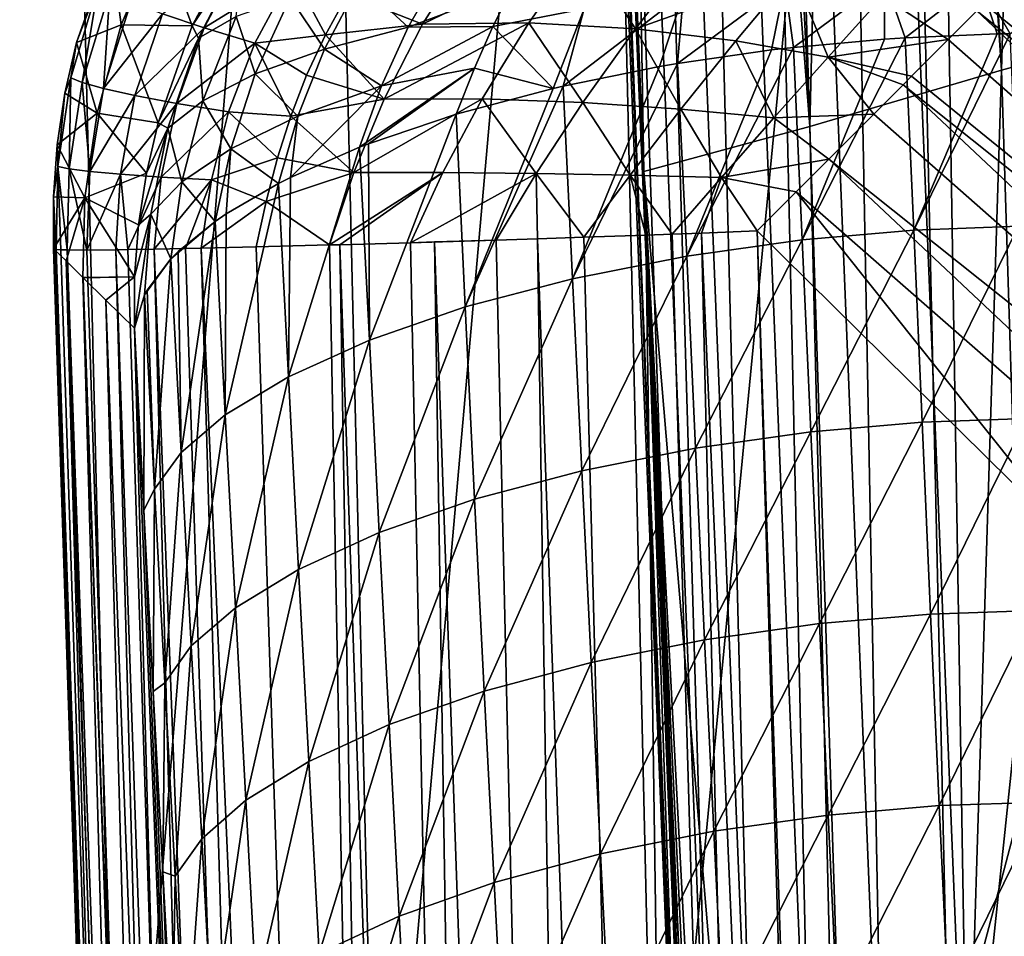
# Model space of a CAD drawing. Header units: metres. Extents: x -104 to 104, y -68 to 90.
# Tile 238 of 656: x -20.88 to -19.48, y 23.51 to 24.81. Entities that reach past the tile are written whole.
import ezdxf

# ---------------------------------------------------------------- set-up
doc = ezdxf.new("R2010")
doc.units = ezdxf.units.M
doc.layers.add('solid_FIT-BATH-153_SW0002', color=7, linetype='CONTINUOUS')

msp = doc.modelspace()

# ---------------------------------------------------------------- linework, layer by layer
at = {"layer": 'solid_FIT-BATH-153_SW0002'}
for points in [[(-19.874849, 28.605896, 1.003787), (-19.755159, 28.610647, 1.105893), (-19.64946, 23.038994, 1.001763)], [(-19.755159, 28.610647, 1.105893), (-19.620848, 28.615992, 1.18799), (-19.529219, 23.042805, 1.105093)], [(-19.755159, 28.610647, 1.105893), (-19.529219, 23.042805, 1.105093), (-19.64946, 23.038994, 1.001763)], [(-19.620848, 28.615992, 1.18799), (-19.475063, 28.621803, 1.247998), (-19.394464, 23.046068, 1.187887)], [(-19.620848, 28.615992, 1.18799), (-19.394464, 23.046068, 1.187887), (-19.529219, 23.042805, 1.105093)], [(-20.155243, 28.59482, 0.452345), (-20.118965, 28.596243, 0.60512), (-19.929457, 23.020433, 0.442206)], [(-20.118965, 28.596243, 0.60512), (-20.059023, 28.598606, 0.750279), (-19.893801, 23.025331, 0.596962)], [(-20.118965, 28.596243, 0.60512), (-19.893801, 23.025331, 0.596962), (-19.929457, 23.020433, 0.442206)], [(-20.059023, 28.598606, 0.750279), (-19.976936, 28.601851, 0.884308), (-19.834101, 23.030146, 0.74451)], [(-20.059023, 28.598606, 0.750279), (-19.834101, 23.030146, 0.74451), (-19.893801, 23.025331, 0.596962)], [(-19.976936, 28.601851, 0.884308), (-19.874849, 28.605896, 1.003787), (-19.751871, 23.034742, 0.880684)], [(-19.976936, 28.601851, 0.884308), (-19.751871, 23.034742, 0.880684), (-19.834101, 23.030146, 0.74451)], [(-19.874849, 28.605896, 1.003787), (-19.64946, 23.038994, 1.001763), (-19.751871, 23.034742, 0.880684)], [(-20.167076, 28.594366, 0.296296), (-20.155243, 28.59482, 0.452345), (-19.940289, 23.015589, 0.284066)], [(-20.163942, 28.594496, 0.218765), (-20.167076, 28.594366, 0.296296), (-19.936346, 23.013247, 0.205664)], [(-20.167076, 28.594366, 0.296296), (-19.940289, 23.015589, 0.284066), (-19.936346, 23.013247, 0.205664)], [(-20.163942, 28.594496, 0.218765), (-19.926683, 23.010973, 0.128576), (-19.992138, 24.596708, 0.132465)], [(-20.163942, 28.594496, 0.218765), (-19.936346, 23.013247, 0.205664), (-19.926683, 23.010973, 0.128576)], [(-20.163942, 28.594496, 0.218765), (-19.992138, 24.596708, 0.132465), (-20.04384, 25.858883, 0.135671)], [(-20.155243, 28.59482, 0.452345), (-19.929457, 23.020433, 0.442206), (-19.940289, 23.015589, 0.284066)], [(-20.058281, 28.524677, -0.434288), (-19.992138, 24.596708, 0.132465), (-19.75576, 24.660854, -1.170317)], [(-20.04384, 25.858883, 0.135671), (-19.992138, 24.596708, 0.132465), (-20.058281, 28.524677, -0.434288)], [(-19.932718, 28.258133, -1.075577), (-20.058281, 28.524677, -0.434288), (-19.75576, 24.660854, -1.170317)], [(-19.864071, 28.113836, -1.400463), (-19.932718, 28.258133, -1.075577), (-19.75576, 24.660854, -1.170317)], [(-19.682861, 27.735046, -2.184045), (-19.864071, 28.113836, -1.400463), (-19.75576, 24.660854, -1.170317)], [(-19.682861, 27.735046, -2.184045), (-19.75576, 24.660854, -1.170317), (-19.483479, 24.740868, -2.412876)], [(-19.644953, 27.656227, -2.335946), (-19.682861, 27.735046, -2.184045), (-19.483479, 24.740868, -2.412876)], [(-19.414167, 27.181643, -3.186316), (-19.644953, 27.656227, -2.335946), (-19.483479, 24.740868, -2.412876)], [(-19.414167, 27.181643, -3.186316), (-19.483479, 24.740868, -2.412876), (-19.173409, 24.825642, -3.595036)], [(-19.629887, 26.488602, -10.337273), (-19.17745, 26.534895, -11.025343), (-19.550753, 22.968594, -9.816963)], [(-19.17745, 26.534895, -11.025343), (-19.100424, 23.013384, -10.485088), (-19.550753, 22.968594, -9.816963)], [(-20.054924, 26.441454, -9.61883), (-19.629887, 26.488602, -10.337273), (-19.973772, 22.922981, -9.119032)], [(-19.629887, 26.488602, -10.337273), (-19.550753, 22.968594, -9.816963), (-19.973772, 22.922981, -9.119032)], [(-20.452785, 26.393642, -8.870781), (-20.054924, 26.441454, -9.61883), (-20.369705, 22.87673, -8.392002)], [(-20.054924, 26.441454, -9.61883), (-19.973772, 22.922981, -9.119032), (-20.369705, 22.87673, -8.392002)], [(-20.823772, 26.345356, -8.093904), (-20.452785, 26.393642, -8.870781), (-20.738844, 22.830023, -7.636593)], [(-20.452785, 26.393642, -8.870781), (-20.369705, 22.87673, -8.392002), (-20.738844, 22.830023, -7.636593)], [(-21.168533, 26.296791, -7.289027), (-20.823772, 26.345356, -8.093904), (-21.081825, 22.783054, -6.853572)], [(-20.823772, 26.345356, -8.093904), (-20.738844, 22.830023, -7.636593), (-21.081825, 22.783054, -6.853572)], [(-16.56918, 24.927633, 16.114985), (-22.869244, 24.93927, 16.11928), (-22.711266, 20.257557, 16.082323)], [(-16.56918, 24.927633, 16.114985), (-22.711266, 20.257557, 16.082323), (-15.547682, 20.242336, 16.078049)], [(-20.750074, 24.91832, 12.093088), (-20.735138, 24.805319, 9.986726), (-20.681253, 24.932032, 9.984999)], [(-20.735138, 24.805319, 9.986726), (-20.634298, 24.804045, 7.87325), (-20.681253, 24.932032, 9.984999)], [(-20.681253, 24.932032, 9.984999), (-20.634298, 24.804045, 7.87325), (-20.564707, 24.936005, 7.87072)], [(-20.564707, 24.936005, 7.87072), (-20.634298, 24.804045, 7.87325), (-20.559731, 24.91526, 7.74925)], [(-20.750074, 24.91832, 12.093088), (-20.798967, 24.780281, 12.09519), (-20.735138, 24.805319, 9.986726)], [(-20.767546, 24.863001, 12.203642), (-20.798967, 24.780281, 12.09519), (-20.750074, 24.91832, 12.093088)], [(-20.634298, 24.804045, 7.87325), (-20.625357, 24.786476, 7.748538), (-20.559731, 24.91526, 7.74925)], [(-20.571976, 24.817181, 7.622266), (-20.559731, 24.91526, 7.74925), (-20.625357, 24.786476, 7.748538)], [(-20.238859, 24.913568, 12.91151), (-20.306717, 24.806383, 12.929822), (-20.413462, 24.848791, 12.845436)], [(-20.079142, 24.916891, 12.974198), (-20.306717, 24.806383, 12.929822), (-20.238859, 24.913568, 12.91151)], [(-20.079142, 24.916891, 12.974198), (-20.155516, 24.808352, 12.998103), (-20.306717, 24.806383, 12.929822)], [(-20.003798, 24.799992, 13.047729), (-20.155516, 24.808352, 12.998103), (-20.079142, 24.916891, 12.974198)], [(-19.922535, 24.904881, 13.019547), (-20.003798, 24.799992, 13.047729), (-20.079142, 24.916891, 12.974198)], [(-20.676355, 24.821318, 12.553445), (-20.558874, 24.911598, 12.662514), (-20.617407, 24.801159, 12.664763)], [(-20.617407, 24.801159, 12.664763), (-20.558874, 24.911598, 12.662514), (-20.491705, 24.879059, 12.76284)], [(-19.779816, 24.879683, 13.042858), (-20.003798, 24.799992, 13.047729), (-19.922535, 24.904881, 13.019547)], [(-18.102898, 23.689056, 12.920962), (-19.508301, 24.835634, 13.006367), (-19.459778, 24.884411, 12.967887)], [(-20.617407, 24.801159, 12.664763), (-20.491705, 24.879059, 12.76284), (-20.545126, 24.779428, 12.765699)], [(-20.545126, 24.779428, 12.765699), (-20.491705, 24.879059, 12.76284), (-20.444901, 24.791302, 12.849652)], [(-20.491705, 24.879059, 12.76284), (-20.413462, 24.848791, 12.845436), (-20.444901, 24.791302, 12.849652)], [(-20.327349, 24.80197, 7.254849), (-20.281096, 24.882833, 7.272317), (-20.396177, 24.866329, 7.379291)], [(-20.178688, 24.858299, 7.173385), (-20.281096, 24.882833, 7.272317), (-20.327349, 24.80197, 7.254849)], [(-19.779816, 24.879683, 13.042858), (-19.861128, 24.782652, 13.075121), (-20.003798, 24.799992, 13.047729)], [(-19.779816, 24.879683, 13.042858), (-19.72991, 24.759722, 13.079881), (-19.861128, 24.782652, 13.075121)], [(-19.779816, 24.879683, 13.042858), (-19.65189, 24.846155, 13.043134), (-19.72991, 24.759722, 13.079881)], [(-20.806919, 24.730103, 12.204277), (-20.798967, 24.780281, 12.09519), (-20.767546, 24.863001, 12.203642)], [(-20.806919, 24.730103, 12.204277), (-20.767546, 24.863001, 12.203642), (-20.790833, 24.723488, 12.317887)], [(-20.767546, 24.863001, 12.203642), (-20.75141, 24.852985, 12.318947), (-20.790833, 24.723488, 12.317887)], [(-20.446173, 24.770971, 7.364917), (-20.396177, 24.866329, 7.379291), (-20.494913, 24.84429, 7.497988)], [(-20.327349, 24.80197, 7.254849), (-20.396177, 24.866329, 7.379291), (-20.446173, 24.770971, 7.364917)], [(-20.206509, 24.803064, 7.159122), (-20.178688, 24.858299, 7.173385), (-20.327349, 24.80197, 7.254849)], [(-20.07658, 24.828371, 7.102206), (-20.178688, 24.858299, 7.173385), (-20.206509, 24.803064, 7.159122)], [(-19.791487, 24.863575, 7.04909), (-19.943871, 24.750471, 7.022136), (-19.8102, 24.769733, 7.005991)], [(-19.791487, 24.863575, 7.04909), (-19.935747, 24.8498, 7.06574), (-19.943871, 24.750471, 7.022136)], [(-19.791487, 24.863575, 7.04909), (-19.8102, 24.769733, 7.005991), (-19.77895, 24.773403, 7.004724)], [(-19.649414, 24.869783, 7.051204), (-19.791487, 24.863575, 7.04909), (-19.77895, 24.773403, 7.004724)], [(-19.649414, 24.869783, 7.051204), (-19.77895, 24.773403, 7.004724), (-19.649521, 24.785284, 7.009402)], [(-19.649414, 24.869783, 7.051204), (-19.649521, 24.785284, 7.009402), (-19.620331, 24.78722, 7.012673)], [(-19.514416, 24.868813, 7.070178), (-19.649414, 24.869783, 7.051204), (-19.620331, 24.78722, 7.012673)], [(-19.514416, 24.868813, 7.070178), (-19.620331, 24.78722, 7.012673), (-19.489378, 24.792439, 7.037707)], [(-19.514416, 24.868813, 7.070178), (-19.489378, 24.792439, 7.037707), (-19.471069, 24.792702, 7.042603)], [(-19.390327, 24.861332, 7.10341), (-19.514416, 24.868813, 7.070178), (-19.471069, 24.792702, 7.042603)], [(-20.790833, 24.723488, 12.317887), (-20.75141, 24.852985, 12.318947), (-20.760658, 24.714935, 12.4338)], [(-20.75141, 24.852985, 12.318947), (-20.721115, 24.838873, 12.436733), (-20.760658, 24.714935, 12.4338)], [(-20.54472, 24.735695, 7.488194), (-20.494913, 24.84429, 7.497988), (-20.571976, 24.817181, 7.622266)], [(-20.446173, 24.770971, 7.364917), (-20.494913, 24.84429, 7.497988), (-20.54472, 24.735695, 7.488194)], [(-20.306717, 24.806383, 12.929822), (-20.444901, 24.791302, 12.849652), (-20.413462, 24.848791, 12.845436)], [(-19.935747, 24.8498, 7.06574), (-20.106621, 24.718468, 7.066911), (-19.969566, 24.746077, 7.027293)], [(-19.935747, 24.8498, 7.06574), (-20.07658, 24.828371, 7.102206), (-20.106621, 24.718468, 7.066911)], [(-19.935747, 24.8498, 7.06574), (-19.969566, 24.746077, 7.027293), (-19.943871, 24.750471, 7.022136)], [(-19.558937, 24.784779, 13.039441), (-19.72991, 24.759722, 13.079881), (-19.65189, 24.846155, 13.043134)], [(-19.518503, 24.825382, 13.013593), (-19.558937, 24.784779, 13.039441), (-19.65189, 24.846155, 13.043134)], [(-20.760658, 24.714935, 12.4338), (-20.721115, 24.838873, 12.436733), (-20.676355, 24.821318, 12.553445)], [(-20.07658, 24.828371, 7.102206), (-20.206509, 24.803064, 7.159122), (-20.120852, 24.715172, 7.072267)], [(-20.07658, 24.828371, 7.102206), (-20.120852, 24.715172, 7.072267), (-20.106621, 24.718468, 7.066911)], [(-18.102898, 23.689056, 12.920962), (-19.518503, 24.825382, 13.013593), (-19.508301, 24.835634, 13.006367)], [(-20.760658, 24.714935, 12.4338), (-20.676355, 24.821318, 12.553445), (-20.71578, 24.704813, 12.548676)], [(-20.71578, 24.704813, 12.548676), (-20.676355, 24.821318, 12.553445), (-20.617407, 24.801159, 12.664763)], [(-20.619312, 24.697645, 7.618103), (-20.571976, 24.817181, 7.622266), (-20.625357, 24.786476, 7.748538)], [(-20.54472, 24.735695, 7.488194), (-20.571976, 24.817181, 7.622266), (-20.619312, 24.697645, 7.618103)], [(-18.195589, 23.582708, 13.004636), (-19.558937, 24.784779, 13.039441), (-19.518503, 24.825382, 13.013593)], [(-18.102898, 23.689056, 12.920962), (-18.195589, 23.582708, 13.004636), (-19.518503, 24.825382, 13.013593)], [(-19.173409, 24.825642, -3.595036), (-19.483479, 24.740868, -2.412876), (-19.34868, 20.463245, -2.091297)], [(-20.798967, 24.780281, 12.09519), (-20.769638, 24.680017, 9.98893), (-20.735138, 24.805319, 9.986726)], [(-20.769638, 24.680017, 9.98893), (-20.682661, 24.666222, 7.876969), (-20.735138, 24.805319, 9.986726)], [(-20.735138, 24.805319, 9.986726), (-20.682661, 24.666222, 7.876969), (-20.634298, 24.804045, 7.87325)], [(-20.71578, 24.704813, 12.548676), (-20.617407, 24.801159, 12.664763), (-20.6562, 24.693567, 12.658717)], [(-20.634298, 24.804045, 7.87325), (-20.682661, 24.666222, 7.876969), (-20.625357, 24.786476, 7.748538)], [(-20.6562, 24.693567, 12.658717), (-20.617407, 24.801159, 12.664763), (-20.545126, 24.779428, 12.765699)], [(-20.364939, 24.718691, 7.242369), (-20.327349, 24.80197, 7.254849), (-20.446173, 24.770971, 7.364917)], [(-20.306717, 24.806383, 12.929822), (-20.361473, 24.699808, 12.936098), (-20.444901, 24.791302, 12.849652)], [(-20.206509, 24.803064, 7.159122), (-20.327349, 24.80197, 7.254849), (-20.364939, 24.718691, 7.242369)], [(-20.232607, 24.743698, 7.147512), (-20.206509, 24.803064, 7.159122), (-20.364939, 24.718691, 7.242369)], [(-20.155516, 24.808352, 12.998103), (-20.361473, 24.699808, 12.936098), (-20.306717, 24.806383, 12.929822)], [(-20.155516, 24.808352, 12.998103), (-20.221891, 24.700092, 13.008185), (-20.361473, 24.699808, 12.936098)], [(-20.232607, 24.743698, 7.147512), (-20.120852, 24.715172, 7.072267), (-20.206509, 24.803064, 7.159122)], [(-20.078646, 24.695143, 13.060916), (-20.221891, 24.700092, 13.008185), (-20.155516, 24.808352, 12.998103)], [(-20.003798, 24.799992, 13.047729), (-20.078646, 24.695143, 13.060916), (-20.155516, 24.808352, 12.998103)], [(-20.682661, 24.666222, 7.876969), (-20.669054, 24.658709, 7.749504), (-20.625357, 24.786476, 7.748538)], [(-20.619312, 24.697645, 7.618103), (-20.625357, 24.786476, 7.748538), (-20.669054, 24.658709, 7.749504)], [(-20.545126, 24.779428, 12.765699), (-20.444901, 24.791302, 12.849652), (-20.471567, 24.733978, 12.850536)], [(-20.361473, 24.699808, 12.936098), (-20.471567, 24.733978, 12.850536), (-20.444901, 24.791302, 12.849652)], [(-19.939238, 24.685558, 13.092175), (-20.078646, 24.695143, 13.060916), (-20.003798, 24.799992, 13.047729)], [(-19.861128, 24.782652, 13.075121), (-19.939238, 24.685558, 13.092175), (-20.003798, 24.799992, 13.047729)], [(-19.620331, 24.78722, 7.012673), (-19.649521, 24.785284, 7.009402), (-19.766613, 24.499807, 6.885378)], [(-19.607874, 24.513617, 6.893042), (-19.620331, 24.78722, 7.012673), (-19.766613, 24.499807, 6.885378)], [(-19.489378, 24.792439, 7.037707), (-19.620331, 24.78722, 7.012673), (-19.607874, 24.513617, 6.893042)], [(-19.607874, 24.513617, 6.893042), (-19.459116, 24.518995, 6.922558), (-19.471069, 24.792702, 7.042603)], [(-19.489378, 24.792439, 7.037707), (-19.607874, 24.513617, 6.893042), (-19.471069, 24.792702, 7.042603)], [(-20.798967, 24.780281, 12.09519), (-20.815525, 24.708235, 12.096541), (-20.769638, 24.680017, 9.98893)], [(-20.806919, 24.730103, 12.204277), (-20.815525, 24.708235, 12.096541), (-20.798967, 24.780281, 12.09519)], [(-20.6562, 24.693567, 12.658717), (-20.545126, 24.779428, 12.765699), (-20.582539, 24.681726, 12.75977)], [(-20.582539, 24.681726, 12.75977), (-20.545126, 24.779428, 12.765699), (-20.494202, 24.675783, 12.847924)], [(-20.545126, 24.779428, 12.765699), (-20.471567, 24.733978, 12.850536), (-20.494202, 24.675783, 12.847924)], [(-19.861128, 24.782652, 13.075121), (-19.807159, 24.673075, 13.102197), (-19.939238, 24.685558, 13.092175)], [(-19.77895, 24.773403, 7.004724), (-19.8102, 24.769733, 7.005991), (-19.930872, 24.476658, 6.903541)], [(-19.766613, 24.499807, 6.885378), (-19.77895, 24.773403, 7.004724), (-19.930872, 24.476658, 6.903541)], [(-19.861128, 24.782652, 13.075121), (-19.72991, 24.759722, 13.079881), (-19.807159, 24.673075, 13.102197)], [(-19.649521, 24.785284, 7.009402), (-19.77895, 24.773403, 7.004724), (-19.766613, 24.499807, 6.885378)], [(-19.558937, 24.784779, 13.039441), (-19.611208, 24.732325, 13.066586), (-19.72991, 24.759722, 13.079881)], [(-18.195589, 23.582708, 13.004636), (-19.611208, 24.732325, 13.066586), (-19.558937, 24.784779, 13.039441)], [(-20.483862, 24.675552, 7.355415), (-20.446173, 24.770971, 7.364917), (-20.54472, 24.735695, 7.488194)], [(-20.364939, 24.718691, 7.242369), (-20.446173, 24.770971, 7.364917), (-20.483862, 24.675552, 7.355415)], [(-19.8102, 24.769733, 7.005991), (-19.943871, 24.750471, 7.022136), (-19.930872, 24.476658, 6.903541)], [(-19.664795, 24.678596, 13.087686), (-19.807159, 24.673075, 13.102197), (-19.72991, 24.759722, 13.079881)], [(-19.623205, 24.720293, 13.071877), (-19.664795, 24.678596, 13.087686), (-19.72991, 24.759722, 13.079881)], [(-19.611208, 24.732325, 13.066586), (-19.623205, 24.720293, 13.071877), (-19.72991, 24.759722, 13.079881)], [(-19.969566, 24.746077, 7.027293), (-20.106621, 24.718468, 7.066911), (-20.093405, 24.444569, 6.948226)], [(-19.943871, 24.750471, 7.022136), (-19.969566, 24.746077, 7.027293), (-20.093405, 24.444569, 6.948226)], [(-19.930872, 24.476658, 6.903541), (-19.943871, 24.750471, 7.022136), (-20.093405, 24.444569, 6.948226)], [(-20.579292, 24.629311, 7.482457), (-20.54472, 24.735695, 7.488194), (-20.619312, 24.697645, 7.618103)], [(-20.483862, 24.675552, 7.355415), (-20.54472, 24.735695, 7.488194), (-20.579292, 24.629311, 7.482457)], [(-20.361473, 24.699808, 12.936098), (-20.494202, 24.675783, 12.847924), (-20.471567, 24.733978, 12.850536)], [(-20.232607, 24.743698, 7.147512), (-20.3964, 24.631418, 7.234709), (-20.38364, 24.636339, 7.224118)], [(-20.232607, 24.743698, 7.147512), (-20.364939, 24.718691, 7.242369), (-20.3964, 24.631418, 7.234709)], [(-20.232607, 24.743698, 7.147512), (-20.38364, 24.636339, 7.224118), (-20.25886, 24.67845, 7.13801)], [(-20.232607, 24.743698, 7.147512), (-20.25886, 24.67845, 7.13801), (-20.120852, 24.715172, 7.072267)], [(-19.483479, 24.740868, -2.412876), (-19.75576, 24.660854, -1.170317), (-19.619387, 20.38154, -0.898148)], [(-18.195589, 23.582708, 13.004636), (-19.623205, 24.720293, 13.071877), (-19.611208, 24.732325, 13.066586)], [(-19.483479, 24.740868, -2.412876), (-19.619387, 20.38154, -0.898148), (-19.34868, 20.463245, -2.091297)], [(-20.825405, 24.603935, 12.204342), (-20.815525, 24.708235, 12.096541), (-20.806919, 24.730103, 12.204277)], [(-20.825405, 24.603935, 12.204342), (-20.806919, 24.730103, 12.204277), (-20.809454, 24.600613, 12.314864)], [(-20.806919, 24.730103, 12.204277), (-20.790833, 24.723488, 12.317887), (-20.809454, 24.600613, 12.314864)], [(-20.809454, 24.600613, 12.314864), (-20.790833, 24.723488, 12.317887), (-20.779963, 24.596949, 12.427236)], [(-20.790833, 24.723488, 12.317887), (-20.760658, 24.714935, 12.4338), (-20.779963, 24.596949, 12.427236)], [(-20.364939, 24.718691, 7.242369), (-20.494287, 24.588606, 7.330647), (-20.3964, 24.631418, 7.234709)], [(-20.364939, 24.718691, 7.242369), (-20.483862, 24.675552, 7.355415), (-20.494287, 24.588606, 7.330647)], [(-20.106621, 24.718468, 7.066911), (-20.120852, 24.715172, 7.072267), (-20.246286, 24.404305, 7.019329)], [(-20.093405, 24.444569, 6.948226), (-20.106621, 24.718468, 7.066911), (-20.246286, 24.404305, 7.019329)], [(-18.293236, 23.470879, 13.06288), (-19.664795, 24.678596, 13.087686), (-19.623205, 24.720293, 13.071877)], [(-18.195589, 23.582708, 13.004636), (-18.293236, 23.470879, 13.06288), (-19.623205, 24.720293, 13.071877)], [(-20.815525, 24.708235, 12.096541), (-20.826454, 24.634745, 12.098107), (-20.769638, 24.680017, 9.98893)], [(-20.825405, 24.603935, 12.204342), (-20.826454, 24.634745, 12.098107), (-20.815525, 24.708235, 12.096541)], [(-20.779963, 24.596949, 12.427236), (-20.760658, 24.714935, 12.4338), (-20.71578, 24.704813, 12.548676)], [(-20.779963, 24.596949, 12.427236), (-20.71578, 24.704813, 12.548676), (-20.736267, 24.593067, 12.538656)], [(-20.736267, 24.593067, 12.538656), (-20.71578, 24.704813, 12.548676), (-20.6562, 24.693567, 12.658717)], [(-20.120852, 24.715172, 7.072267), (-20.25886, 24.67845, 7.13801), (-20.246286, 24.404305, 7.019329)], [(-20.736267, 24.593067, 12.538656), (-20.6562, 24.693567, 12.658717), (-20.678305, 24.589108, 12.646086)], [(-20.678305, 24.589108, 12.646086), (-20.6562, 24.693567, 12.658717), (-20.582539, 24.681726, 12.75977)], [(-20.64904, 24.582216, 7.616686), (-20.619312, 24.697645, 7.618103), (-20.669054, 24.658709, 7.749504)], [(-20.579292, 24.629311, 7.482457), (-20.619312, 24.697645, 7.618103), (-20.64904, 24.582216, 7.616686)], [(-20.361473, 24.699808, 12.936098), (-20.404448, 24.595385, 12.929379), (-20.494202, 24.675783, 12.847924)], [(-20.221891, 24.700092, 13.008185), (-20.404448, 24.595385, 12.929379), (-20.361473, 24.699808, 12.936098)], [(-20.221891, 24.700092, 13.008185), (-20.27763, 24.595417, 13.003897), (-20.404448, 24.595385, 12.929379)], [(-20.144882, 24.594181, 13.059326), (-20.27763, 24.595417, 13.003897), (-20.221891, 24.700092, 13.008185)], [(-20.078646, 24.695143, 13.060916), (-20.144882, 24.594181, 13.059326), (-20.221891, 24.700092, 13.008185)], [(-20.011522, 24.591755, 13.094792), (-20.144882, 24.594181, 13.059326), (-20.078646, 24.695143, 13.060916)], [(-19.939238, 24.685558, 13.092175), (-20.011522, 24.591755, 13.094792), (-20.078646, 24.695143, 13.060916)], [(-20.826454, 24.634745, 12.098107), (-20.786934, 24.559614, 9.991467), (-20.769638, 24.680017, 9.98893)], [(-20.786934, 24.559614, 9.991467), (-20.699341, 24.594347, 7.879292), (-20.769638, 24.680017, 9.98893)], [(-20.769638, 24.680017, 9.98893), (-20.699341, 24.594347, 7.879292), (-20.682661, 24.666222, 7.876969)], [(-20.678305, 24.589108, 12.646086), (-20.582539, 24.681726, 12.75977), (-20.606613, 24.585215, 12.746346)], [(-20.606613, 24.585215, 12.746346), (-20.582539, 24.681726, 12.75977), (-20.513199, 24.616138, 12.841559)], [(-20.582539, 24.681726, 12.75977), (-20.494202, 24.675783, 12.847924), (-20.513199, 24.616138, 12.841559)], [(-20.483862, 24.675552, 7.355415), (-20.579292, 24.629311, 7.482457), (-20.511639, 24.57987, 7.350969)], [(-20.404448, 24.595385, 12.929379), (-20.513199, 24.616138, 12.841559), (-20.494202, 24.675783, 12.847924)], [(-20.483862, 24.675552, 7.355415), (-20.511639, 24.57987, 7.350969), (-20.494287, 24.588606, 7.330647)], [(-20.25886, 24.67845, 7.13801), (-20.38364, 24.636339, 7.224118), (-20.382324, 24.357088, 7.115708)], [(-20.246286, 24.404305, 7.019329), (-20.25886, 24.67845, 7.13801), (-20.382324, 24.357088, 7.115708)], [(-19.939238, 24.685558, 13.092175), (-19.881512, 24.588558, 13.110926), (-20.011522, 24.591755, 13.094792)], [(-19.939238, 24.685558, 13.092175), (-19.807159, 24.673075, 13.102197), (-19.881512, 24.588558, 13.110926)], [(-19.664795, 24.678596, 13.087686), (-19.729034, 24.614241, 13.104774), (-19.807159, 24.673075, 13.102197)], [(-18.293236, 23.470879, 13.06288), (-19.729034, 24.614241, 13.104774), (-19.664795, 24.678596, 13.087686)], [(-20.682661, 24.666222, 7.876969), (-20.699341, 24.594347, 7.879292), (-20.669054, 24.658709, 7.749504)], [(-19.75576, 24.660854, -1.170317), (-19.992138, 24.596708, 0.132465), (-19.660599, 20.671497, -0.761687)], [(-19.729034, 24.614241, 13.104774), (-19.881512, 24.588558, 13.110926), (-19.807159, 24.673075, 13.102197)], [(-19.75576, 24.660854, -1.170317), (-19.660599, 20.671497, -0.761687), (-19.619387, 20.38154, -0.898148)], [(-20.710705, 24.521049, 7.881918), (-20.693289, 24.536394, 7.751902), (-20.669054, 24.658709, 7.749504)], [(-20.699341, 24.594347, 7.879292), (-20.710705, 24.521049, 7.881918), (-20.669054, 24.658709, 7.749504)], [(-20.64904, 24.582216, 7.616686), (-20.669054, 24.658709, 7.749504), (-20.693289, 24.536394, 7.751902)], [(-20.826454, 24.634745, 12.098107), (-20.831675, 24.560944, 12.099841), (-20.786934, 24.559614, 9.991467)], [(-20.825405, 24.603935, 12.204342), (-20.831675, 24.560944, 12.099841), (-20.826454, 24.634745, 12.098107)], [(-20.38364, 24.636339, 7.224118), (-20.3964, 24.631418, 7.234709), (-20.382324, 24.357088, 7.115708)], [(-20.579292, 24.629311, 7.482457), (-20.64904, 24.582216, 7.616686), (-20.601625, 24.526031, 7.481101)], [(-20.579292, 24.629311, 7.482457), (-20.601625, 24.526031, 7.481101), (-20.585812, 24.536814, 7.454395)], [(-20.579292, 24.629311, 7.482457), (-20.585812, 24.536814, 7.454395), (-20.511639, 24.57987, 7.350969)], [(-20.3964, 24.631418, 7.234709), (-20.494287, 24.588606, 7.330647), (-20.497208, 24.305132, 7.231796)], [(-20.382324, 24.357088, 7.115708), (-20.3964, 24.631418, 7.234709), (-20.497208, 24.305132, 7.231796)], [(-20.606613, 24.585215, 12.746346), (-20.513199, 24.616138, 12.841559), (-20.529202, 24.554478, 12.831316)], [(-20.404448, 24.595385, 12.929379), (-20.529202, 24.554478, 12.831316), (-20.513199, 24.616138, 12.841559)], [(-19.729034, 24.614241, 13.104774), (-19.775291, 24.567934, 13.111829), (-19.881512, 24.588558, 13.110926)], [(-18.391899, 23.358059, 13.095702), (-19.775291, 24.567934, 13.111829), (-19.729034, 24.614241, 13.104774)], [(-18.293236, 23.470879, 13.06288), (-18.391899, 23.358059, 13.095702), (-19.729034, 24.614241, 13.104774)], [(-20.825405, 24.603935, 12.204342), (-20.827633, 24.486073, 12.204182), (-20.831675, 24.560944, 12.099841)], [(-20.825405, 24.603935, 12.204342), (-20.821005, 24.485708, 12.26003), (-20.827633, 24.486073, 12.204182)], [(-20.825405, 24.603935, 12.204342), (-20.812017, 24.485474, 12.311781), (-20.821005, 24.485708, 12.26003)], [(-20.825405, 24.603935, 12.204342), (-20.809454, 24.600613, 12.314864), (-20.812017, 24.485474, 12.311781)], [(-20.809454, 24.600613, 12.314864), (-20.784275, 24.485315, 12.418905), (-20.812017, 24.485474, 12.311781)], [(-20.809454, 24.600613, 12.314864), (-20.779963, 24.596949, 12.427236), (-20.784275, 24.485315, 12.418905)], [(-20.786934, 24.559614, 9.991467), (-20.710705, 24.521049, 7.881918), (-20.699341, 24.594347, 7.879292)], [(-20.779963, 24.596949, 12.427236), (-20.736267, 24.593067, 12.538656), (-20.784275, 24.485315, 12.418905)], [(-20.736267, 24.593067, 12.538656), (-20.742842, 24.485649, 12.52627), (-20.784275, 24.485315, 12.418905)], [(-20.736267, 24.593067, 12.538656), (-20.725885, 24.48588, 12.561694), (-20.742842, 24.485649, 12.52627)], [(-20.736267, 24.593067, 12.538656), (-20.678305, 24.589108, 12.646086), (-20.725885, 24.48588, 12.561694)], [(-20.404448, 24.595385, 12.929379), (-20.438913, 24.492456, 12.908687), (-20.529202, 24.554478, 12.831316)], [(-20.27763, 24.595417, 13.003897), (-20.424341, 24.492863, 12.919581), (-20.438913, 24.492456, 12.908687)], [(-20.27763, 24.595417, 13.003897), (-20.438913, 24.492456, 12.908687), (-20.404448, 24.595385, 12.929379)], [(-20.27763, 24.595417, 13.003897), (-20.323856, 24.495758, 12.984633), (-20.424341, 24.492863, 12.919581)], [(-20.144882, 24.594181, 13.059326), (-20.323856, 24.495758, 12.984633), (-20.27763, 24.595417, 13.003897)], [(-20.144882, 24.594181, 13.059326), (-20.201992, 24.499491, 13.043353), (-20.323856, 24.495758, 12.984633)], [(-20.144882, 24.594181, 13.059326), (-20.143219, 24.501379, 13.064701), (-20.201992, 24.499491, 13.043353)], [(-20.144882, 24.594181, 13.059326), (-20.077316, 24.503557, 13.083778), (-20.143219, 24.501379, 13.064701)], [(-20.011522, 24.591755, 13.094792), (-20.077316, 24.503557, 13.083778), (-20.144882, 24.594181, 13.059326)], [(-20.011522, 24.591755, 13.094792), (-19.989019, 24.506578, 13.1019), (-20.077316, 24.503557, 13.083778)], [(-20.011522, 24.591755, 13.094792), (-19.951599, 24.507893, 13.107137), (-19.989019, 24.506578, 13.1019)], [(-20.011522, 24.591755, 13.094792), (-19.881512, 24.588558, 13.110926), (-19.951599, 24.507893, 13.107137)], [(-19.992138, 24.596708, 0.132465), (-19.866562, 22.236698, -0.033007), (-19.660599, 20.671497, -0.761687)], [(-19.992138, 24.596708, 0.132465), (-19.885525, 22.408142, 0.034258), (-19.866562, 22.236698, -0.033007)], [(-19.992138, 24.596708, 0.132465), (-19.902058, 22.595396, 0.084806), (-19.885525, 22.408142, 0.034258)], [(-19.992138, 24.596708, 0.132465), (-19.903454, 22.613365, 0.088595), (-19.902058, 22.595396, 0.084806)], [(-19.992138, 24.596708, 0.132465), (-19.915876, 22.796867, 0.116844), (-19.903454, 22.613365, 0.088595)], [(-19.992138, 24.596708, 0.132465), (-19.9167, 22.810961, 0.118272), (-19.915876, 22.796867, 0.116844)], [(-19.992138, 24.596708, 0.132465), (-19.926683, 23.010973, 0.128576), (-19.9167, 22.810961, 0.118272)], [(-20.678305, 24.589108, 12.646086), (-20.688305, 24.486498, 12.62983), (-20.725885, 24.48588, 12.561694)], [(-20.64904, 24.582216, 7.616686), (-20.693289, 24.536394, 7.751902), (-20.664469, 24.472902, 7.616962)], [(-20.678305, 24.589108, 12.646086), (-20.606613, 24.585215, 12.746346), (-20.688305, 24.486498, 12.62983)], [(-20.606613, 24.585215, 12.746346), (-20.64402, 24.487366, 12.697227), (-20.688305, 24.486498, 12.62983)], [(-20.64904, 24.582216, 7.616686), (-20.664469, 24.472902, 7.616962), (-20.601625, 24.526031, 7.481101)], [(-20.606613, 24.585215, 12.746346), (-20.621334, 24.487852, 12.727728), (-20.64402, 24.487366, 12.697227)], [(-20.606613, 24.585215, 12.746346), (-20.529202, 24.554478, 12.831316), (-20.621334, 24.487852, 12.727728)], [(-20.511639, 24.57987, 7.350969), (-20.585812, 24.536814, 7.454395), (-20.587336, 24.25104, 7.360996)], [(-20.497208, 24.305132, 7.231796), (-20.511639, 24.57987, 7.350969), (-20.587336, 24.25104, 7.360996)], [(-20.494287, 24.588606, 7.330647), (-20.511639, 24.57987, 7.350969), (-20.497208, 24.305132, 7.231796)], [(-19.881512, 24.588558, 13.110926), (-19.909977, 24.509378, 13.111297), (-19.951599, 24.507893, 13.107137)], [(-19.881512, 24.588558, 13.110926), (-19.83095, 24.512394, 13.114969), (-19.909977, 24.509378, 13.111297)], [(-19.775291, 24.567934, 13.111829), (-19.83095, 24.512394, 13.114969), (-19.881512, 24.588558, 13.110926)], [(-19.775291, 24.567934, 13.111829), (-19.361923, 24.049824, 13.111663), (-19.83095, 24.512394, 13.114969)], [(-18.391899, 23.358059, 13.095702), (-19.361923, 24.049824, 13.111663), (-19.775291, 24.567934, 13.111829)], [(-20.831675, 24.560944, 12.099841), (-20.829472, 24.486258, 12.18088), (-20.831656, 24.487036, 12.10181)], [(-20.831675, 24.560944, 12.099841), (-20.831656, 24.487036, 12.10181), (-20.786934, 24.559614, 9.991467)], [(-20.831675, 24.560944, 12.099841), (-20.827633, 24.486073, 12.204182), (-20.829472, 24.486258, 12.18088)], [(-20.786934, 24.559614, 9.991467), (-20.831656, 24.487036, 12.10181), (-20.813705, 24.469799, 11.031875)], [(-20.786934, 24.559614, 9.991467), (-20.813705, 24.469799, 11.031875), (-20.789745, 24.44622, 9.99412)], [(-20.786934, 24.559614, 9.991467), (-20.789745, 24.44622, 9.99412), (-20.716578, 24.447392, 7.884811)], [(-20.786934, 24.559614, 9.991467), (-20.716578, 24.447392, 7.884811), (-20.710705, 24.521049, 7.881918)], [(-20.529202, 24.554478, 12.831316), (-20.543253, 24.489693, 12.81708), (-20.621334, 24.487852, 12.727728)], [(-20.529202, 24.554478, 12.831316), (-20.438913, 24.492456, 12.908687), (-20.543253, 24.489693, 12.81708)], [(-20.716578, 24.447392, 7.884811), (-20.716461, 24.374176, 7.887961), (-20.693289, 24.536394, 7.751902)], [(-20.710705, 24.521049, 7.881918), (-20.716578, 24.447392, 7.884811), (-20.693289, 24.536394, 7.751902)], [(-20.693289, 24.536394, 7.751902), (-20.716461, 24.374176, 7.887961), (-20.70224, 24.421535, 7.754954)], [(-20.693289, 24.536394, 7.751902), (-20.70224, 24.421535, 7.754954), (-20.664469, 24.472902, 7.616962)], [(-20.585812, 24.536814, 7.454395), (-20.601625, 24.526031, 7.481101), (-20.587336, 24.25104, 7.360996)], [(-20.601625, 24.526031, 7.481101), (-20.664469, 24.472902, 7.616962), (-20.654203, 24.483194, 7.590098)], [(-20.601625, 24.526031, 7.481101), (-20.654203, 24.483194, 7.590098), (-20.650156, 24.197292, 7.496755)], [(-20.587336, 24.25104, 7.360996), (-20.601625, 24.526031, 7.481101), (-20.650156, 24.197292, 7.496755)], [(-19.880835, 17.008606, 13.006645), (-20.077316, 24.503557, 13.083778), (-19.989019, 24.506578, 13.1019)], [(-19.730785, 17.013411, 13.040672), (-19.989019, 24.506578, 13.1019), (-19.951599, 24.507893, 13.107137)], [(-19.730785, 17.013411, 13.040672), (-19.880835, 17.008606, 13.006645), (-19.989019, 24.506578, 13.1019)], [(-19.730785, 17.013411, 13.040672), (-19.951599, 24.507893, 13.107137), (-19.909977, 24.509378, 13.111297)], [(-19.909977, 24.509378, 13.111297), (-19.83095, 24.512394, 13.114969), (-19.585253, 16.991005, 13.05107)], [(-19.730785, 17.013411, 13.040672), (-19.909977, 24.509378, 13.111297), (-19.585253, 16.991005, 13.05107)], [(-19.361923, 24.049824, 13.111663), (-19.770905, 22.500271, 13.100062), (-19.83095, 24.512394, 13.114969)], [(-19.585253, 16.991005, 13.05107), (-19.83095, 24.512394, 13.114969), (-19.770905, 22.500271, 13.100062)], [(-19.607874, 24.513617, 6.893042), (-19.766613, 24.499807, 6.885378), (-19.754509, 24.226715, 6.765277)], [(-19.596096, 24.240469, 6.772481), (-19.607874, 24.513617, 6.893042), (-19.754509, 24.226715, 6.765277)], [(-19.596096, 24.240469, 6.772481), (-19.459116, 24.518995, 6.922558), (-19.607874, 24.513617, 6.893042)], [(-19.596096, 24.240469, 6.772481), (-19.447531, 24.245743, 6.801431), (-19.459116, 24.518995, 6.922558)], [(-20.296743, 16.997074, 12.753522), (-20.543253, 24.489693, 12.81708), (-20.438913, 24.492456, 12.908687)], [(-20.296743, 16.997074, 12.753522), (-20.438913, 24.492456, 12.908687), (-20.424341, 24.492863, 12.919581)], [(-20.17013, 17.000233, 12.861816), (-20.424341, 24.492863, 12.919581), (-20.323856, 24.495758, 12.984633)], [(-20.17013, 17.000233, 12.861816), (-20.296743, 16.997074, 12.753522), (-20.424341, 24.492863, 12.919581)], [(-20.323856, 24.495758, 12.984633), (-20.201992, 24.499491, 13.043353), (-20.289558, 24.496782, 13.003236)], [(-20.17013, 17.000233, 12.861816), (-20.323856, 24.495758, 12.984633), (-20.289558, 24.496782, 13.003236)], [(-20.029293, 17.004145, 12.947009), (-20.289558, 24.496782, 13.003236), (-20.201992, 24.499491, 13.043353)], [(-20.029293, 17.004145, 12.947009), (-20.17013, 17.000233, 12.861816), (-20.289558, 24.496782, 13.003236)], [(-20.029293, 17.004145, 12.947009), (-20.201992, 24.499491, 13.043353), (-20.143219, 24.501379, 13.064701)], [(-19.880835, 17.008606, 13.006645), (-20.143219, 24.501379, 13.064701), (-20.077316, 24.503557, 13.083778)], [(-19.880835, 17.008606, 13.006645), (-20.029293, 17.004145, 12.947009), (-20.143219, 24.501379, 13.064701)], [(-19.766613, 24.499807, 6.885378), (-19.930872, 24.476658, 6.903541), (-19.918318, 24.203564, 6.783736)], [(-19.754509, 24.226715, 6.765277), (-19.766613, 24.499807, 6.885378), (-19.918318, 24.203564, 6.783736)], [(-20.813705, 24.469799, 11.031875), (-20.831656, 24.487036, 12.10181), (-20.696878, 20.391293, 12.071025)], [(-20.829472, 24.486258, 12.18088), (-20.696878, 20.391293, 12.071025), (-20.831656, 24.487036, 12.10181)], [(-20.829472, 24.486258, 12.18088), (-20.584486, 16.990541, 12.037413), (-20.696878, 20.391293, 12.071025)], [(-20.829472, 24.486258, 12.18088), (-20.827633, 24.486073, 12.204182), (-20.584486, 16.990541, 12.037413)], [(-20.575834, 16.993862, 12.183574), (-20.584486, 16.990541, 12.037413), (-20.827633, 24.486073, 12.204182)], [(-20.575834, 16.993862, 12.183574), (-20.827633, 24.486073, 12.204182), (-20.821005, 24.485708, 12.26003)], [(-20.575834, 16.993862, 12.183574), (-20.821005, 24.485708, 12.26003), (-20.812017, 24.485474, 12.311781)], [(-20.543894, 16.993261, 12.334049), (-20.812017, 24.485474, 12.311781), (-20.784275, 24.485315, 12.418905)], [(-20.543894, 16.993261, 12.334049), (-20.575834, 16.993862, 12.183574), (-20.812017, 24.485474, 12.311781)], [(-20.543894, 16.993261, 12.334049), (-20.784275, 24.485315, 12.418905), (-20.742842, 24.485649, 12.52627)], [(-20.486359, 16.993565, 12.483325), (-20.742842, 24.485649, 12.52627), (-20.725885, 24.48588, 12.561694)], [(-20.486359, 16.993565, 12.483325), (-20.543894, 16.993261, 12.334049), (-20.742842, 24.485649, 12.52627)], [(-20.486359, 16.993565, 12.483325), (-20.725885, 24.48588, 12.561694), (-20.688305, 24.486498, 12.62983)], [(-20.4032, 16.994837, 12.625365), (-20.688305, 24.486498, 12.62983), (-20.64402, 24.487366, 12.697227)], [(-20.4032, 16.994837, 12.625365), (-20.486359, 16.993565, 12.483325), (-20.688305, 24.486498, 12.62983)], [(-20.654203, 24.483194, 7.590098), (-20.664469, 24.472902, 7.616962), (-20.650156, 24.197292, 7.496755)], [(-20.4032, 16.994837, 12.625365), (-20.64402, 24.487366, 12.697227), (-20.621334, 24.487852, 12.727728)], [(-20.296743, 16.997074, 12.753522), (-20.621334, 24.487852, 12.727728), (-20.543253, 24.489693, 12.81708)], [(-20.296743, 16.997074, 12.753522), (-20.4032, 16.994837, 12.625365), (-20.621334, 24.487852, 12.727728)], [(-20.813705, 24.469799, 11.031875), (-20.696878, 20.391293, 12.071025), (-20.678596, 20.452442, 10.806273)], [(-20.789745, 24.44622, 9.99412), (-20.813705, 24.469799, 11.031875), (-20.678596, 20.452442, 10.806273)], [(-20.664469, 24.472902, 7.616962), (-20.70224, 24.421535, 7.754954), (-20.698545, 24.428312, 7.736378)], [(-20.664469, 24.472902, 7.616962), (-20.698545, 24.428312, 7.736378), (-20.687698, 24.145525, 7.633939)], [(-20.650156, 24.197292, 7.496755), (-20.664469, 24.472902, 7.616962), (-20.687698, 24.145525, 7.633939)], [(-19.930872, 24.476658, 6.903541), (-20.093405, 24.444569, 6.948226), (-20.080339, 24.171408, 6.828526)], [(-19.918318, 24.203564, 6.783736), (-19.930872, 24.476658, 6.903541), (-20.080339, 24.171408, 6.828526)], [(-20.716578, 24.447392, 7.884811), (-20.789745, 24.44622, 9.99412), (-20.789194, 24.445681, 9.973381)], [(-20.789745, 24.44622, 9.99412), (-20.678596, 20.452442, 10.806273), (-20.650314, 20.478767, 9.586574)], [(-20.789194, 24.445681, 9.973381), (-20.789745, 24.44622, 9.99412), (-20.650314, 20.478767, 9.586574)], [(-20.716578, 24.447392, 7.884811), (-20.789194, 24.445681, 9.973381), (-20.757135, 24.414022, 8.925617)], [(-20.757135, 24.414022, 8.925617), (-20.789194, 24.445681, 9.973381), (-20.650314, 20.478767, 9.586574)], [(-20.716578, 24.447392, 7.884811), (-20.757135, 24.414022, 8.925617), (-20.716461, 24.374176, 7.887961)], [(-20.093405, 24.444569, 6.948226), (-20.246286, 24.404305, 7.019329), (-20.232714, 24.130997, 6.899522)], [(-20.080339, 24.171408, 6.828526), (-20.093405, 24.444569, 6.948226), (-20.232714, 24.130997, 6.899522)], [(-20.698545, 24.428312, 7.736378), (-20.70224, 24.421535, 7.754954), (-20.687698, 24.145525, 7.633939)], [(-20.757135, 24.414022, 8.925617), (-20.650314, 20.478767, 9.586574), (-20.611961, 20.507406, 8.399673)], [(-20.716461, 24.374176, 7.887961), (-20.757135, 24.414022, 8.925617), (-20.611961, 20.507406, 8.399673)], [(-20.70224, 24.421535, 7.754954), (-20.716461, 24.374176, 7.887961), (-20.703094, 24.115294, 7.772028)], [(-20.687698, 24.145525, 7.633939), (-20.70224, 24.421535, 7.754954), (-20.703094, 24.115294, 7.772028)], [(-20.246286, 24.404305, 7.019329), (-20.382324, 24.357088, 7.115708), (-20.368317, 24.083542, 6.995576)], [(-20.232714, 24.130997, 6.899522), (-20.246286, 24.404305, 7.019329), (-20.368317, 24.083542, 6.995576)], [(-20.716461, 24.374176, 7.887961), (-20.611961, 20.507406, 8.399673), (-20.562387, 20.538471, 7.244522)], [(-20.703094, 24.115294, 7.772028), (-20.716461, 24.374176, 7.887961), (-20.562387, 20.538471, 7.244522)], [(-20.382324, 24.357088, 7.115708), (-20.497208, 24.305132, 7.231796), (-20.482868, 24.031258, 7.111177)], [(-20.368317, 24.083542, 6.995576), (-20.382324, 24.357088, 7.115708), (-20.482868, 24.031258, 7.111177)], [(-20.497208, 24.305132, 7.231796), (-20.587336, 24.25104, 7.360996), (-20.572798, 23.976744, 7.239799)], [(-20.482868, 24.031258, 7.111177), (-20.497208, 24.305132, 7.231796), (-20.572798, 23.976744, 7.239799)], [(-20.587336, 24.25104, 7.360996), (-20.650156, 24.197292, 7.496755), (-20.635571, 23.922491, 7.374962)], [(-20.572798, 23.976744, 7.239799), (-20.587336, 24.25104, 7.360996), (-20.635571, 23.922491, 7.374962)], [(-19.596096, 24.240469, 6.772481), (-19.754509, 24.226715, 6.765277), (-19.742205, 23.954119, 6.644524)], [(-19.584114, 23.967758, 6.651253), (-19.596096, 24.240469, 6.772481), (-19.742205, 23.954119, 6.644524)], [(-19.584114, 23.967758, 6.651253), (-19.447531, 24.245743, 6.801431), (-19.596096, 24.240469, 6.772481)], [(-19.584114, 23.967758, 6.651253), (-19.43574, 23.972862, 6.679618), (-19.447531, 24.245743, 6.801431)], [(-19.754509, 24.226715, 6.765277), (-19.918318, 24.203564, 6.783736), (-19.905571, 23.931011, 6.663289)], [(-19.742205, 23.954119, 6.644524), (-19.754509, 24.226715, 6.765277), (-19.905571, 23.931011, 6.663289)], [(-19.918318, 24.203564, 6.783736), (-20.080339, 24.171408, 6.828526), (-20.067087, 23.898817, 6.708189)], [(-19.905571, 23.931011, 6.663289), (-19.918318, 24.203564, 6.783736), (-20.067087, 23.898817, 6.708189)], [(-20.650156, 24.197292, 7.496755), (-20.687698, 24.145525, 7.633939), (-20.67318, 23.870144, 7.511569)], [(-20.635571, 23.922491, 7.374962), (-20.650156, 24.197292, 7.496755), (-20.67318, 23.870144, 7.511569)], [(-20.080339, 24.171408, 6.828526), (-20.232714, 24.130997, 6.899522), (-20.218962, 23.858274, 6.779078)], [(-20.067087, 23.898817, 6.708189), (-20.080339, 24.171408, 6.828526), (-20.218962, 23.858274, 6.779078)], [(-20.687698, 24.145525, 7.633939), (-20.703094, 24.115294, 7.772028), (-20.689631, 23.857601, 7.656104)], [(-20.67318, 23.870144, 7.511569), (-20.687698, 24.145525, 7.633939), (-20.689631, 23.857601, 7.656104)], [(-20.232714, 24.130997, 6.899522), (-20.368317, 24.083542, 6.995576), (-20.354134, 23.810574, 6.874802)], [(-20.218962, 23.858274, 6.779078), (-20.232714, 24.130997, 6.899522), (-20.354134, 23.810574, 6.874802)], [(-20.689631, 23.857601, 7.656104), (-20.703094, 24.115294, 7.772028), (-20.562387, 20.538471, 7.244522)], [(-20.368317, 24.083542, 6.995576), (-20.482868, 24.031258, 7.111177), (-20.468355, 23.757938, 6.989906)], [(-20.354134, 23.810574, 6.874802), (-20.368317, 24.083542, 6.995576), (-20.468355, 23.757938, 6.989906)], [(-19.361923, 24.049824, 13.111663), (-19.223553, 22.048704, 13.096528), (-19.770905, 22.500271, 13.100062)], [(-20.482868, 24.031258, 7.111177), (-20.572798, 23.976744, 7.239799), (-20.558083, 23.702967, 7.117935)], [(-20.468355, 23.757938, 6.989906), (-20.482868, 24.031258, 7.111177), (-20.558083, 23.702967, 7.117935)], [(-20.572798, 23.976744, 7.239799), (-20.635571, 23.922491, 7.374962), (-20.620804, 23.648157, 7.25248)], [(-20.558083, 23.702967, 7.117935), (-20.572798, 23.976744, 7.239799), (-20.620804, 23.648157, 7.25248)], [(-19.584114, 23.967758, 6.651253), (-19.742205, 23.954119, 6.644524), (-19.729654, 23.681986, 6.523114)], [(-19.571892, 23.695465, 6.529363), (-19.584114, 23.967758, 6.651253), (-19.729654, 23.681986, 6.523114)], [(-19.571892, 23.695465, 6.529363), (-19.43574, 23.972862, 6.679618), (-19.584114, 23.967758, 6.651253)], [(-19.571892, 23.695465, 6.529363), (-19.423716, 23.70034, 6.557134), (-19.43574, 23.972862, 6.679618)], [(-19.742205, 23.954119, 6.644524), (-19.905571, 23.931011, 6.663289), (-19.892584, 23.658955, 6.542188)], [(-19.729654, 23.681986, 6.523114), (-19.742205, 23.954119, 6.644524), (-19.892584, 23.658955, 6.542188)], [(-20.635571, 23.922491, 7.374962), (-20.67318, 23.870144, 7.511569), (-20.658478, 23.595179, 7.388483)], [(-20.620804, 23.648157, 7.25248), (-20.635571, 23.922491, 7.374962), (-20.658478, 23.595179, 7.388483)], [(-19.905571, 23.931011, 6.663289), (-20.067087, 23.898817, 6.708189), (-20.053606, 23.626743, 6.587199)], [(-19.892584, 23.658955, 6.542188), (-19.905571, 23.931011, 6.663289), (-20.053606, 23.626743, 6.587199)], [(-20.067087, 23.898817, 6.708189), (-20.218962, 23.858274, 6.779078), (-20.204998, 23.586073, 6.65798)], [(-20.053606, 23.626743, 6.587199), (-20.067087, 23.898817, 6.708189), (-20.204998, 23.586073, 6.65798)], [(-20.67318, 23.870144, 7.511569), (-20.689631, 23.857601, 7.656104), (-20.676064, 23.601097, 7.540193)], [(-20.658478, 23.595179, 7.388483), (-20.67318, 23.870144, 7.511569), (-20.676064, 23.601097, 7.540193)], [(-20.676064, 23.601097, 7.540193), (-20.689631, 23.857601, 7.656104), (-20.562387, 20.538471, 7.244522)], [(-20.218962, 23.858274, 6.779078), (-20.354134, 23.810574, 6.874802), (-20.33975, 23.53812, 6.753372)], [(-20.204998, 23.586073, 6.65798), (-20.218962, 23.858274, 6.779078), (-20.33975, 23.53812, 6.753372)], [(-20.354134, 23.810574, 6.874802), (-20.468355, 23.757938, 6.989906), (-20.453653, 23.485109, 6.867974)], [(-20.33975, 23.53812, 6.753372), (-20.354134, 23.810574, 6.874802), (-20.453653, 23.485109, 6.867974)], [(-20.468355, 23.757938, 6.989906), (-20.558083, 23.702967, 7.117935), (-20.543186, 23.429651, 6.995401)], [(-20.453653, 23.485109, 6.867974), (-20.468355, 23.757938, 6.989906), (-20.543186, 23.429651, 6.995401)], [(-20.558083, 23.702967, 7.117935), (-20.620804, 23.648157, 7.25248), (-20.605854, 23.37425, 7.129313)], [(-20.543186, 23.429651, 6.995401), (-20.558083, 23.702967, 7.117935), (-20.605854, 23.37425, 7.129313)], [(-19.571892, 23.695465, 6.529363), (-19.729654, 23.681986, 6.523114), (-19.716751, 23.41007, 6.400917)], [(-19.559334, 23.423416, 6.406727), (-19.571892, 23.695465, 6.529363), (-19.716751, 23.41007, 6.400917)], [(-19.559334, 23.423416, 6.406727), (-19.423716, 23.70034, 6.557134), (-19.571892, 23.695465, 6.529363)], [(-19.559334, 23.423416, 6.406727), (-19.411406, 23.428089, 6.433947), (-19.423716, 23.70034, 6.557134)], [(-19.729654, 23.681986, 6.523114), (-19.892584, 23.658955, 6.542188), (-19.87925, 23.387089, 6.420265)], [(-19.716751, 23.41007, 6.400917), (-19.729654, 23.681986, 6.523114), (-19.87925, 23.387089, 6.420265)], [(-19.892584, 23.658955, 6.542188), (-20.053606, 23.626743, 6.587199), (-20.039803, 23.35483, 6.465364)], [(-19.87925, 23.387089, 6.420265), (-19.892584, 23.658955, 6.542188), (-20.039803, 23.35483, 6.465364)], [(-20.620804, 23.648157, 7.25248), (-20.658478, 23.595179, 7.388483), (-20.643587, 23.320599, 7.264692)], [(-20.605854, 23.37425, 7.129313), (-20.620804, 23.648157, 7.25248), (-20.643587, 23.320599, 7.264692)], [(-20.053606, 23.626743, 6.587199), (-20.204998, 23.586073, 6.65798), (-20.190744, 23.314011, 6.536031)], [(-20.039803, 23.35483, 6.465364), (-20.053606, 23.626743, 6.587199), (-20.190744, 23.314011, 6.536031)], [(-20.662392, 23.345779, 7.4243), (-20.676064, 23.601097, 7.540193), (-20.562387, 20.538471, 7.244522)], [(-20.658478, 23.595179, 7.388483), (-20.676064, 23.601097, 7.540193), (-20.662392, 23.345779, 7.4243)], [(-20.643587, 23.320599, 7.264692), (-20.658478, 23.595179, 7.388483), (-20.662392, 23.345779, 7.4243)], [(-20.204998, 23.586073, 6.65798), (-20.33975, 23.53812, 6.753372), (-20.325117, 23.265795, 6.6311)], [(-20.190744, 23.314011, 6.536031), (-20.204998, 23.586073, 6.65798), (-20.325117, 23.265795, 6.6311)], [(-20.33975, 23.53812, 6.753372), (-20.453653, 23.485109, 6.867974), (-20.438734, 23.21242, 6.745223)], [(-20.325117, 23.265795, 6.6311), (-20.33975, 23.53812, 6.753372), (-20.438734, 23.21242, 6.745223)]]:
    msp.add_3dface(points, dxfattribs=at)

doc.saveas('drawing.dxf')
